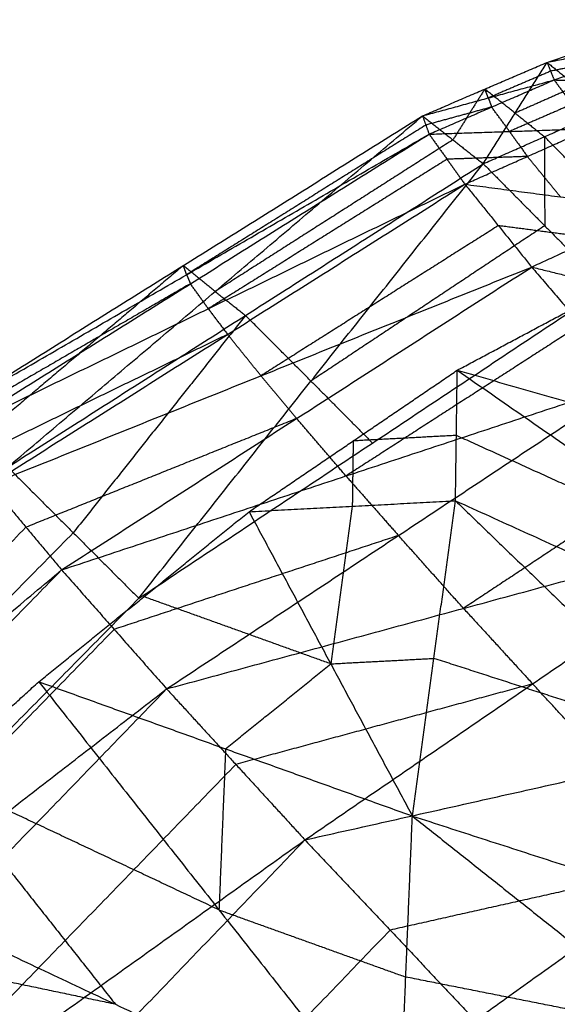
# Model space of a CAD drawing. Header units: millimetres. Extents: x -106 to 110, y -96 to 120.
# Tile 362 of 656: x -75.34 to -74.2, y 84.61 to 86.69. Entities that reach past the tile are written whole.
import ezdxf

# ---------------------------------------------------------------- set-up
doc = ezdxf.new("R2010")
doc.units = ezdxf.units.MM
doc.header["$MEASUREMENT"] = 0
doc.layers.add('Default', color=7, linetype='Continuous', true_color=0x000000)

msp = doc.modelspace()

# ---------------------------------------------------------------- linework, layer by layer
at = {"layer": 'Default'}
for points in [[(-74.2179, 86.6018, 12.8952), (-74.0863, 86.647, 12.9571), (-73.9547, 86.6923, 13.0189)], [(-74.2179, 86.6018, 12.8952), (-74.078, 86.6297, 13.0648), (-73.9381, 86.6576, 13.2345)], [(-74.2029, 86.5645, 13.128), (-74.0705, 86.6111, 13.1812), (-73.9381, 86.6576, 13.2345)], [(-74.0705, 86.6111, 13.1812), (-74.1404, 86.5971, 13.0964), (-74.2104, 86.5831, 13.0116)], [(-74.4821, 86.4884, 12.7864), (-74.35, 86.5451, 12.8408), (-74.2179, 86.6018, 12.8952)], [(-74.3533, 86.3869, 12.3423), (-74.2856, 86.4943, 12.6187), (-74.2179, 86.6018, 12.8952)], [(-74.2179, 86.6018, 12.8952), (-74.2104, 86.5831, 13.0116), (-74.2029, 86.5645, 13.128)], [(-74.2179, 86.6018, 12.8952), (-74.1556, 86.5517, 12.683), (-74.0934, 86.5016, 12.4708)], [(-74.2104, 86.5831, 13.0116), (-74.2764, 86.5548, 12.9844), (-74.3425, 86.5264, 12.9572)], [(-74.4821, 86.4884, 12.7864), (-74.3425, 86.5264, 12.9572), (-74.2029, 86.5645, 13.128)], [(-74.4681, 86.4496, 13.034), (-74.3355, 86.5071, 13.081), (-74.2029, 86.5645, 13.128)], [(-74.1556, 86.5517, 12.683), (-74.2206, 86.523, 12.6509), (-74.2856, 86.4943, 12.6187)], [(-74.2029, 86.5645, 13.128), (-74.165, 86.5129, 13.2428), (-74.127, 86.4612, 13.3577)], [(-74.2029, 86.5645, 13.128), (-74.0322, 86.5616, 13.2861), (-73.8614, 86.5588, 13.4443)], [(-74.35, 86.5451, 12.8408), (-74.3839, 86.4913, 12.7026), (-74.4177, 86.4376, 12.5643)], [(-74.2856, 86.4943, 12.6187), (-74.3178, 86.5197, 12.7298), (-74.35, 86.5451, 12.8408)], [(-74.3425, 86.5264, 12.9572), (-74.3462, 86.5358, 12.899), (-74.35, 86.5451, 12.8408)], [(-74.3425, 86.5264, 12.9572), (-74.339, 86.5168, 13.0191), (-74.3355, 86.5071, 13.081)], [(-74.3355, 86.5071, 13.081), (-74.4053, 86.488, 12.9956), (-74.4751, 86.469, 12.9102)], [(-74.2976, 86.4554, 13.1958), (-74.3165, 86.4813, 13.1384), (-74.3355, 86.5071, 13.081)], [(-74.165, 86.5129, 13.2428), (-74.2313, 86.4841, 13.2193), (-74.2976, 86.4554, 13.1958)], [(-75.497, 85.854, 12.4983), (-74.9895, 86.1712, 12.6424), (-74.4821, 86.4884, 12.7864)], [(-75.362, 85.7439, 12.0029), (-74.922, 86.1161, 12.3947), (-74.4821, 86.4884, 12.7864)], [(-74.4821, 86.4884, 12.7864), (-74.4751, 86.469, 12.9102), (-74.4681, 86.4496, 13.034)], [(-74.4821, 86.4884, 12.7864), (-74.4177, 86.4376, 12.5643), (-74.3533, 86.3869, 12.3423)], [(-74.3533, 86.3869, 12.3423), (-74.2234, 86.4442, 12.4065), (-74.0934, 86.5016, 12.4708)], [(-74.2856, 86.4943, 12.6187), (-74.2545, 86.4693, 12.5126), (-74.2234, 86.4442, 12.4065)], [(-74.4751, 86.469, 12.9102), (-74.7288, 86.3104, 12.8382), (-74.9825, 86.1518, 12.7661)], [(-75.497, 85.854, 12.4983), (-74.9825, 86.1518, 12.7661), (-74.4681, 86.4496, 13.034)], [(-75.4809, 85.8157, 12.7846), (-74.9745, 86.1327, 12.9093), (-74.4681, 86.4496, 13.034)], [(-74.4681, 86.4496, 13.034), (-74.2976, 86.4554, 13.1958), (-74.127, 86.4612, 13.3577)], [(-74.4681, 86.4496, 13.034), (-74.4301, 86.3965, 13.1575), (-74.3922, 86.3435, 13.281)], [(-74.3922, 86.3435, 13.281), (-74.2596, 86.4023, 13.3193), (-74.127, 86.4612, 13.3577)], [(-74.2976, 86.4554, 13.1958), (-74.2786, 86.4289, 13.2576), (-74.2596, 86.4023, 13.3193)], [(-74.2234, 86.4442, 12.4065), (-74.2231, 86.3498, 12.2866), (-74.2229, 86.2555, 12.1668)], [(-74.0929, 86.3128, 12.231), (-74.1581, 86.3785, 12.3188), (-74.2234, 86.4442, 12.4065)], [(-74.4177, 86.4376, 12.5643), (-74.6699, 86.2769, 12.4795), (-74.922, 86.1161, 12.3947)], [(-74.2596, 86.4023, 13.3193), (-74.3449, 86.3994, 13.2384), (-74.4301, 86.3965, 13.1575)], [(-74.1894, 86.3167, 13.4243), (-74.2245, 86.3595, 13.3718), (-74.2596, 86.4023, 13.3193)], [(-75.362, 85.7439, 12.0029), (-74.8577, 86.0654, 12.1726), (-74.3533, 86.3869, 12.3423)], [(-75.084, 85.4658, 11.6328), (-74.7187, 85.9263, 11.9875), (-74.3533, 86.3869, 12.3423)], [(-74.4301, 86.3965, 13.1575), (-74.6834, 86.2381, 13.0951), (-74.9366, 86.0796, 13.0328)], [(-74.3533, 86.3869, 12.3423), (-74.2229, 86.2555, 12.1668), (-74.0925, 86.1241, 11.9913)], [(-75.4809, 85.8157, 12.7846), (-74.9366, 86.0796, 13.0328), (-74.3922, 86.3435, 13.281)], [(-75.3992, 85.707, 13.0769), (-74.8957, 86.0252, 13.1789), (-74.3922, 86.3435, 13.281)], [(-74.3922, 86.3435, 13.281), (-74.3213, 86.2557, 13.3952), (-74.2505, 86.168, 13.5095)], [(-74.3922, 86.3435, 13.281), (-74.1894, 86.3167, 13.4243), (-73.9865, 86.29, 13.5676)], [(-74.2505, 86.168, 13.5095), (-74.1185, 86.229, 13.5385), (-73.9865, 86.29, 13.5676)], [(-74.3213, 86.2557, 13.3952), (-74.5731, 86.0966, 13.3442), (-74.8248, 85.9375, 13.2932)], [(-74.2229, 86.2555, 12.1668), (-74.4708, 86.0909, 12.0771), (-74.7187, 85.9263, 11.9875)], [(-74.1185, 86.229, 13.5385), (-74.2199, 86.2424, 13.4669), (-74.3213, 86.2557, 13.3952)], [(-74.4084, 85.9493, 11.8448), (-74.1773, 86.0724, 11.9564), (-73.9461, 86.1954, 12.0681)], [(-74.9895, 86.1712, 12.6424), (-75.2095, 85.9851, 12.4465), (-75.4295, 85.7989, 12.2506)], [(-75.3992, 85.707, 13.0769), (-74.8248, 85.9375, 13.2932), (-74.2505, 86.168, 13.5095)], [(-75.2477, 85.5261, 13.3546), (-74.7491, 85.847, 13.4321), (-74.2505, 86.168, 13.5095)], [(-74.922, 86.1161, 12.3947), (-74.9558, 86.1436, 12.5185), (-74.9895, 86.1712, 12.6424)], [(-74.9825, 86.1518, 12.7661), (-74.986, 86.1615, 12.7042), (-74.9895, 86.1712, 12.6424)], [(-74.9825, 86.1518, 12.7661), (-74.9785, 86.1422, 12.8377), (-74.9745, 86.1327, 12.9093)], [(-74.2505, 86.168, 13.5095), (-74.1459, 86.046, 13.6048), (-74.0414, 85.9241, 13.7002)], [(-74.2505, 86.168, 13.5095), (-74.0152, 86.1099, 13.6244), (-73.7799, 86.0518, 13.7394)], [(-74.9745, 86.1327, 12.9093), (-75.2317, 85.9838, 12.7754), (-75.4889, 85.8348, 12.6414)], [(-74.9366, 86.0796, 13.0328), (-74.9555, 86.1061, 12.971), (-74.9745, 86.1327, 12.9093)], [(-75.084, 85.4658, 11.6328), (-74.5882, 85.7949, 11.812), (-74.0925, 86.1241, 11.9913)], [(-74.922, 86.1161, 12.3947), (-74.8898, 86.0907, 12.2836), (-74.8577, 86.0654, 12.1726)], [(-74.9366, 86.0796, 13.0328), (-74.9161, 86.0524, 13.1059), (-74.8957, 86.0252, 13.1789)], [(-74.8577, 86.0654, 12.1726), (-75.0403, 85.8351, 11.9952), (-75.223, 85.6048, 11.8178)], [(-74.7187, 85.9263, 11.9875), (-74.7882, 85.9959, 12.08), (-74.8577, 86.0654, 12.1726)], [(-74.1459, 86.046, 13.6048), (-74.3952, 85.8856, 13.5661), (-74.6445, 85.7251, 13.5274)], [(-74.8957, 86.0252, 13.1789), (-75.1679, 85.8933, 13.0549), (-75.44, 85.7614, 12.9308)], [(-74.8248, 85.9375, 13.2932), (-74.8603, 85.9814, 13.2361), (-74.8957, 86.0252, 13.1789)], [(-74.85, 85.6494, 11.6914), (-74.6292, 85.7994, 11.7681), (-74.4084, 85.9493, 11.8448)], [(-74.4122, 85.6726, 11.6524), (-74.4103, 85.811, 11.7486), (-74.4084, 85.9493, 11.8448)], [(-74.4084, 85.9493, 11.8448), (-73.8299, 85.5478, 11.5177), (-73.2514, 85.1464, 11.1905)], [(-74.4084, 85.9493, 11.8448), (-73.77, 85.7664, 11.6887), (-73.1316, 85.5835, 11.5325)], [(-75.2477, 85.5261, 13.3546), (-74.6445, 85.7251, 13.5274), (-74.0414, 85.9241, 13.7002)], [(-75.0249, 85.2738, 13.595), (-74.5331, 85.599, 13.6476), (-74.0414, 85.9241, 13.7002)], [(-74.8248, 85.9375, 13.2932), (-74.787, 85.8923, 13.3626), (-74.7491, 85.847, 13.4321)], [(-74.7187, 85.9263, 11.9875), (-74.6535, 85.8606, 11.8998), (-74.5882, 85.7949, 11.812)], [(-74.7491, 85.847, 13.4321), (-75.0363, 85.7318, 13.3239), (-75.3234, 85.6165, 13.2158)], [(-74.6445, 85.7251, 13.5274), (-74.6968, 85.7861, 13.4797), (-74.7491, 85.847, 13.4321)], [(-74.6292, 85.7994, 11.7681), (-74.6302, 85.7302, 11.72), (-74.6311, 85.661, 11.6719)], [(-74.4103, 85.811, 11.7486), (-74.5198, 85.8052, 11.7584), (-74.6292, 85.7994, 11.7681)], [(-73.8299, 85.5478, 11.5177), (-74.1201, 85.6794, 11.6331), (-74.4103, 85.811, 11.7486)], [(-73.9034, 85.7697, 13.7669), (-74.1493, 85.6071, 13.7406), (-74.3952, 85.4445, 13.7143)], [(-75.362, 85.7439, 12.0029), (-75.223, 85.6048, 11.8178), (-75.084, 85.4658, 11.6328)], [(-74.6445, 85.7251, 13.5274), (-74.5888, 85.662, 13.5875), (-74.5331, 85.599, 13.6476)], [(-75.3992, 85.707, 13.0769), (-75.3234, 85.6165, 13.2158), (-75.2477, 85.5261, 13.3546)], [(-74.85, 85.6494, 11.6914), (-74.6311, 85.661, 11.6719), (-74.4122, 85.6726, 11.6524)], [(-74.5036, 85.0044, 11.3142), (-74.4579, 85.3385, 11.4833), (-74.4122, 85.6726, 11.6524)], [(-74.4122, 85.6726, 11.6524), (-73.8674, 85.1474, 11.2887), (-73.3225, 84.6223, 10.9249)], [(-74.4122, 85.6726, 11.6524), (-73.8318, 85.4095, 11.4215), (-73.2514, 85.1464, 11.1905)], [(-74.6311, 85.661, 11.6719), (-74.654, 85.494, 11.5874), (-74.6768, 85.3269, 11.5028)], [(-75.2962, 85.289, 11.5885), (-75.0731, 85.4692, 11.64), (-74.85, 85.6494, 11.6914)], [(-74.85, 85.6494, 11.6914), (-74.6768, 85.3269, 11.5028), (-74.5036, 85.0044, 11.3142)], [(-75.3234, 85.6165, 13.2158), (-75.7512, 85.1813, 13.1972), (-76.179, 84.7461, 13.1787)], [(-75.0249, 85.2738, 13.595), (-74.3952, 85.4445, 13.7143), (-73.7655, 85.6152, 13.8337)], [(-74.7315, 84.9538, 13.7752), (-74.2485, 85.2845, 13.8045), (-73.7655, 85.6152, 13.8337)], [(-75.223, 85.6048, 11.8178), (-75.6589, 85.1624, 11.7948), (-76.0949, 84.72, 11.7719)], [(-74.5331, 85.599, 13.6476), (-74.8347, 85.4995, 13.5612), (-75.1363, 85.4, 13.4748)], [(-74.3952, 85.4445, 13.7143), (-74.4642, 85.5218, 13.681), (-74.5331, 85.599, 13.6476)], [(-77.1102, 83.9661, 13.0027), (-76.179, 84.7461, 13.1787), (-75.2477, 85.5261, 13.3546)], [(-76.9372, 83.7963, 13.2913), (-76.0925, 84.6612, 13.323), (-75.2477, 85.5261, 13.3546)], [(-75.2477, 85.5261, 13.3546), (-75.1363, 85.4, 13.4748), (-75.0249, 85.2738, 13.595)], [(-76.8277, 83.6962, 11.5408), (-75.9559, 84.581, 11.5868), (-75.084, 85.4658, 11.6328)], [(-74.6768, 85.3269, 11.5028), (-74.875, 85.3981, 11.5714), (-75.0731, 85.4692, 11.64)], [(-74.3952, 85.4445, 13.7143), (-74.3218, 85.3645, 13.7594), (-74.2485, 85.2845, 13.8045)], [(-75.1363, 85.4, 13.4748), (-75.5587, 84.9675, 13.459), (-75.9811, 84.535, 13.4431)], [(-74.6768, 85.3269, 11.5028), (-74.5674, 85.3327, 11.4931), (-74.4579, 85.3385, 11.4833)], [(-73.8674, 85.1474, 11.2887), (-74.1626, 85.243, 11.386), (-74.4579, 85.3385, 11.4833)], [(-74.8999, 85.1467, 11.4514), (-74.7884, 85.2368, 11.4771), (-74.6768, 85.3269, 11.5028)], [(-75.7355, 84.8888, 11.5267), (-75.5158, 85.0889, 11.5576), (-75.2962, 85.289, 11.5885)], [(-75.2962, 85.289, 11.5885), (-74.9139, 84.8054, 11.3333), (-74.5317, 84.3217, 11.0782)], [(-75.2962, 85.289, 11.5885), (-74.8999, 85.1467, 11.4514), (-74.5036, 85.0044, 11.3142)], [(-74.2485, 85.2845, 13.8045), (-74.5633, 85.1992, 13.7448), (-74.8782, 85.1138, 13.6851)], [(-74.0785, 85.1001, 13.834), (-74.1635, 85.1923, 13.8192), (-74.2485, 85.2845, 13.8045)], [(-76.9372, 83.7963, 13.2913), (-75.9811, 84.535, 13.4431), (-75.0249, 85.2738, 13.595)], [(-76.6901, 83.5564, 13.5436), (-75.8575, 84.4151, 13.5693), (-75.0249, 85.2738, 13.595)], [(-75.0249, 85.2738, 13.595), (-74.8782, 85.1138, 13.6851), (-74.7315, 84.9538, 13.7752)], [(-74.7315, 84.9538, 13.7752), (-74.0785, 85.1001, 13.834), (-73.4256, 85.2464, 13.8929)], [(-74.3704, 84.5714, 13.8747), (-73.898, 84.9089, 13.8838), (-73.4256, 85.2464, 13.8929)], [(-74.8999, 85.1467, 11.4514), (-74.9069, 84.9761, 11.3923), (-74.9139, 84.8054, 11.3333)], [(-74.8782, 85.1138, 13.6851), (-75.2945, 84.6844, 13.6722), (-75.7108, 84.2551, 13.6594)], [(-75.5158, 85.0889, 11.5576), (-75.3247, 84.8471, 11.43), (-75.1336, 84.6053, 11.3024)], [(-74.9139, 84.8054, 11.3333), (-75.2149, 84.9472, 11.4455), (-75.5158, 85.0889, 11.5576)], [(-74.5317, 84.3217, 11.0782), (-74.5177, 84.6631, 11.1962), (-74.5036, 85.0044, 11.3142)], [(-74.5036, 85.0044, 11.3142), (-73.9259, 84.5458, 11.0287), (-73.3481, 84.0873, 10.7431)], [(-74.5036, 85.0044, 11.3142), (-73.9131, 84.8134, 11.1196), (-73.3225, 84.6223, 10.9249)], [(-76.6901, 83.5564, 13.5436), (-75.7108, 84.2551, 13.6594), (-74.7315, 84.9538, 13.7752)], [(-76.3709, 83.2495, 13.736), (-75.5512, 84.1017, 13.7556), (-74.7315, 84.9538, 13.7752)], [(-74.7315, 84.9538, 13.7752), (-74.5509, 84.7626, 13.8249), (-74.3704, 84.5714, 13.8747)], [(-73.898, 84.9089, 13.8838), (-74.2245, 84.8357, 13.8543), (-74.5509, 84.7626, 13.8249)], [(-75.7355, 84.8888, 11.5267), (-75.1336, 84.6053, 11.3024), (-74.5317, 84.3217, 11.0782)], [(-74.9139, 84.8054, 11.3333), (-74.7158, 84.7342, 11.2648), (-74.5177, 84.6631, 11.1962)], [(-74.5509, 84.7626, 13.8249), (-74.9608, 84.3365, 13.8151), (-75.3706, 83.9105, 13.8053)], [(-75.1336, 84.6053, 11.3024), (-75.4325, 84.668, 11.3896), (-75.7314, 84.7307, 11.4767)], [(-73.9259, 84.5458, 11.0287), (-74.2218, 84.6045, 11.1124), (-74.5177, 84.6631, 11.1962)]]:
    msp.add_open_spline(points, degree=2, dxfattribs=at)

doc.saveas('drawing.dxf')
